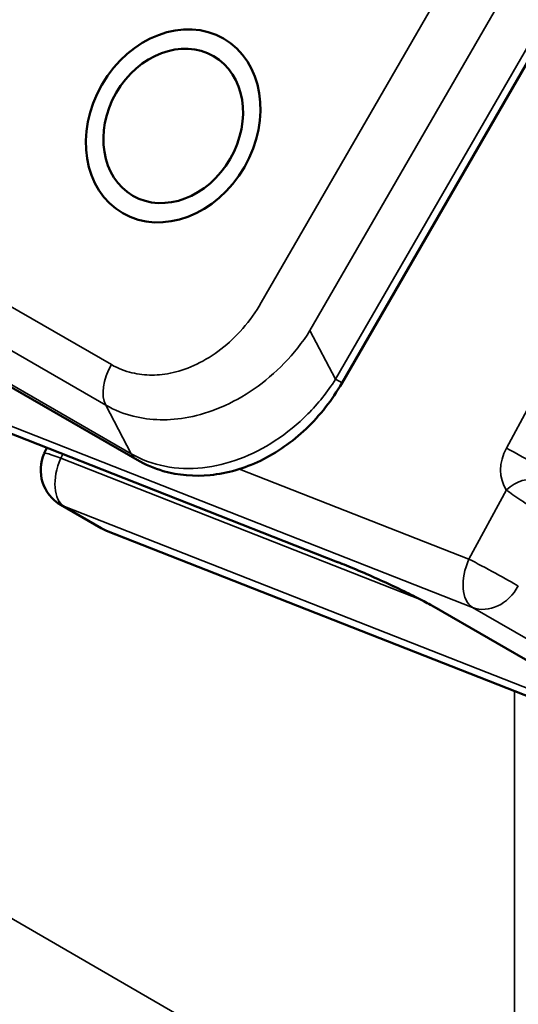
# Model space of a CAD drawing. Header units: millimetres. Extents: x 0 to 14369, y -869 to 2970.
# Tile 770 of 787: x 3869.33 to 3875.51, y 1933.88 to 1946.09. Entities that reach past the tile are written whole.
import ezdxf

# ---------------------------------------------------------------- set-up
doc = ezdxf.new("R2010")
doc.units = ezdxf.units.MM
doc.header["$LTSCALE"] = 10
doc.layers.add('Sichtbar (ISO)', color=7, linetype='Continuous', lineweight=50)
doc.layers.add('Sichtbar schmal (ISO)', color=7, linetype='Continuous', lineweight=35)

msp = doc.modelspace()

# ---------------------------------------------------------------- linework, layer by layer
at = {"layer": 'Sichtbar (ISO)'}
for p, q in [((3877.268, 1948.413), (3873.324, 1941.582)), ((3870.782, 1940.629), (3865.125, 1943.895)), ((3866.404, 1942.059), (3873.269, 1939.362)), ((3869.631, 1940.71), (3869.662, 1940.779)), ((3870.337, 1939.782), (3869.837, 1940.071)), ((3879.464, 1936.191), (3870.404, 1939.75)), ((3874.464, 1938.806), (3876.964, 1937.363))]:
    msp.add_line(p, q, dxfattribs=at)
for centre, start, end in [((3870.087, 1940.504), 155.725, 240), ((3870.587, 1940.215), 240, 248.552)]:
    msp.add_arc(centre, 0.5, start, end, dxfattribs=at)
for major_axis in [(0.625, 1.083), (0.5, 0.866)]:
    msp.add_ellipse((3871.23, 1944.77), major_axis=major_axis, ratio=0.816497, dxfattribs=at)
msp.add_ellipse((3871.032, 1941.062), major_axis=(-0.25, -0.433), ratio=0.57735, start_param=0, end_param=0.000067, dxfattribs=at)
for points, knots in [([(3873.324, 1941.582), (3873.203, 1941.373), (3873.051, 1941.179), (3872.709, 1940.853), (3872.515, 1940.717), (3872.114, 1940.523), (3871.901, 1940.461), (3871.493, 1940.421), (3871.293, 1940.437), (3870.993, 1940.523), (3870.884, 1940.57), (3870.782, 1940.629)], [0, 0, 0, 0, 0.0723246, 0.0723246, 0.1433845, 0.1433845, 0.2120522, 0.2120522, 0.2758391, 0.2758391, 0.3146849, 0.3146849, 0.3146849, 0.3146849]), ([(3873.269, 1939.362), (3873.339, 1939.335), (3873.417, 1939.303), (3873.585, 1939.232), (3873.675, 1939.193), (3873.855, 1939.112), (3873.945, 1939.07), (3874.115, 1938.989), (3874.195, 1938.95), (3874.332, 1938.879), (3874.391, 1938.848), (3874.447, 1938.816), (3874.456, 1938.811), (3874.464, 1938.806)], [0, 0, 0, 0, 0.293894, 0.293894, 0.59964, 0.59964, 0.908431, 0.908431, 1.21461, 1.21461, 1.509126, 1.509126, 1.570796, 1.570796, 1.570796, 1.570796])]:
    msp.add_open_spline(points, degree=3, knots=knots, dxfattribs=at)
at = {"layer": 'Sichtbar schmal (ISO)'}
for p, q in [((3875.661, 1948.361), (3872.323, 1942.58)), ((3877.188, 1948.459), (3873.244, 1941.628)), ((3876.264, 1948.013), (3872.926, 1942.231)), ((3870.711, 1940.704), (3865.055, 1943.97)), ((3870.464, 1941.81), (3867.282, 1943.647)), ((3870.393, 1941.308), (3867.211, 1943.145)), ((3865.882, 1942.359), (3874.942, 1938.799)), ((3872.926, 1942.231), (3873.244, 1941.628)), ((3866.382, 1942.07), (3873.247, 1939.373)), ((3873.324, 1941.582), (3873.244, 1941.628)), ((3870.393, 1941.308), (3870.711, 1940.704)), ((3875.646, 1941.301), (3875.361, 1940.774)), ((3869.837, 1940.648), (3869.861, 1940.701)), ((3874.305, 1938.893), (3869.837, 1940.648)), ((3872.054, 1940.515), (3874.897, 1939.398)), ((3874.897, 1939.398), (3875.361, 1940.257)), ((3876.747, 1937.352), (3869.882, 1940.049)), ((3870.382, 1939.761), (3869.882, 1940.049)), ((3879.442, 1936.201), (3870.382, 1939.761)), ((3874.509, 1938.785), (3877.009, 1937.341)), ((3879.442, 1936.201), (3874.942, 1938.799)), ((3875.463, 1931.34), (3875.463, 1937.762)), ((3864.865, 1937.459), (3875.463, 1931.34))]:
    msp.add_line(p, q, dxfattribs=at)
for centre, major_axis, ratio, start_param, end_param in [((3870.714, 1941.665), (-0.25, -0.433), 0.57735, 4.712389, 5.934119), ((3875.723, 1940.585), (-0.25, -0.433), 0.816497, 4.747296, 5.906583), ((3875.511, 1940.687), (-0.264, 0.143), 0.020149, 3.756785, 5.327581), ((3870.087, 1940.504), (-0.456, 0.206), 0.070361, 5.324346, 6.283185), ((3871.032, 1941.062), (-0.25, -0.433), 0.57735, 5.934119, 6.283185), ((3870.087, 1940.504), (-0.183, -0.465), 0.573047, 4.626427, 6.197223), ((3875.511, 1940.171), (0.248, 0.168), 0.536877, 0.254411, 1.825203), ((3870.087, 1940.504), (-0.25, -0.433), 0.816497, 0, 0.122173), ((3870.587, 1940.215), (-0.25, -0.433), 0.816497, 0, 0.122173), ((3870.587, 1940.215), (-0.183, -0.465), 0.573047, 6.197223, 6.283185), ((3873.747, 1939.085), (0.912, -0.411), 0.070361, 0.611957, 2.182754), ((3873.452, 1939.828), (-0.183, -0.465), 0.573047, 6.197223, 6.283185), ((3875.147, 1939.254), (-0.183, -0.465), 0.573047, 4.626427, 6.197223), ((3875.147, 1939.254), (0.44, -0.238), 0.020149, 0.615192, 2.185989), ((3875.147, 1939.254), (-0.25, -0.433), 0.816497, 0.122173, 1.605703), ((3874.714, 1939.24), (-0.25, -0.433), 0.816497, 0, 0.122173)]:
    msp.add_ellipse(centre, major_axis=major_axis, ratio=ratio, start_param=start_param, end_param=end_param, dxfattribs=at)
for points, knots in [([(3872.323, 1942.58), (3872.254, 1942.461), (3872.177, 1942.354), (3872.093, 1942.258), (3872.009, 1942.161), (3871.919, 1942.076), (3871.822, 1942.001), (3871.726, 1941.927), (3871.624, 1941.864), (3871.523, 1941.815), (3871.422, 1941.767), (3871.322, 1941.733), (3871.229, 1941.711), (3871.136, 1941.69), (3871.05, 1941.681), (3870.966, 1941.68), (3870.883, 1941.68), (3870.802, 1941.688), (3870.718, 1941.709), (3870.634, 1941.729), (3870.548, 1941.761), (3870.464, 1941.81)], [0, 0, 0, 0, 0.142857, 0.142857, 0.142857, 0.285714, 0.285714, 0.285714, 0.428571, 0.428571, 0.428571, 0.571429, 0.571429, 0.571429, 0.714286, 0.714286, 0.714286, 0.857143, 0.857143, 0.857143, 1, 1, 1, 1]), ([(3872.926, 1942.231), (3872.831, 1942.084), (3872.723, 1941.948), (3872.607, 1941.827), (3872.49, 1941.707), (3872.366, 1941.601), (3872.234, 1941.509), (3872.102, 1941.417), (3871.962, 1941.34), (3871.824, 1941.281), (3871.686, 1941.222), (3871.55, 1941.182), (3871.424, 1941.158), (3871.298, 1941.133), (3871.181, 1941.124), (3871.068, 1941.126), (3870.955, 1941.128), (3870.846, 1941.142), (3870.734, 1941.171), (3870.621, 1941.199), (3870.504, 1941.244), (3870.393, 1941.308)], [0, 0, 0, 0, 0.1428571, 0.1428571, 0.1428571, 0.2857143, 0.2857143, 0.2857143, 0.4285714, 0.4285714, 0.4285714, 0.5714286, 0.5714286, 0.5714286, 0.7142857, 0.7142857, 0.7142857, 0.8571429, 0.8571429, 0.8571429, 1, 1, 1, 1]), ([(3873.244, 1941.628), (3873.143, 1941.47), (3873.026, 1941.325), (3872.899, 1941.198), (3872.773, 1941.071), (3872.638, 1940.96), (3872.496, 1940.867), (3872.354, 1940.774), (3872.204, 1940.698), (3872.053, 1940.642), (3871.902, 1940.585), (3871.75, 1940.548), (3871.594, 1940.531), (3871.437, 1940.515), (3871.278, 1940.52), (3871.128, 1940.549), (3870.979, 1940.579), (3870.839, 1940.631), (3870.711, 1940.704)], [0, 0, 0, 0, 0.1666667, 0.1666667, 0.1666667, 0.3333333, 0.3333333, 0.3333333, 0.5, 0.5, 0.5, 0.6666667, 0.6666667, 0.6666667, 0.8333333, 0.8333333, 0.8333333, 1, 1, 1, 1]), ([(3875.361, 1940.257), (3875.385, 1940.238), (3875.412, 1940.217), (3875.442, 1940.195), (3875.472, 1940.173), (3875.505, 1940.151), (3875.541, 1940.128), (3875.576, 1940.105), (3875.614, 1940.082), (3875.651, 1940.06), (3875.688, 1940.038), (3875.725, 1940.017), (3875.761, 1939.996), (3875.797, 1939.975), (3875.833, 1939.955), (3875.866, 1939.937), (3875.899, 1939.918), (3875.928, 1939.902), (3875.953, 1939.887)], [0.0000059, 0.0000059, 0.0000059, 0.0000059, 0.1666667, 0.1666667, 0.1666667, 0.3333333, 0.3333333, 0.3333333, 0.5, 0.5, 0.5, 0.6666667, 0.6666667, 0.6666667, 0.8333333, 0.8333333, 0.8333333, 1, 1, 1, 1])]:
    msp.add_open_spline(points, degree=3, knots=knots, dxfattribs=at)

doc.saveas('drawing.dxf')
